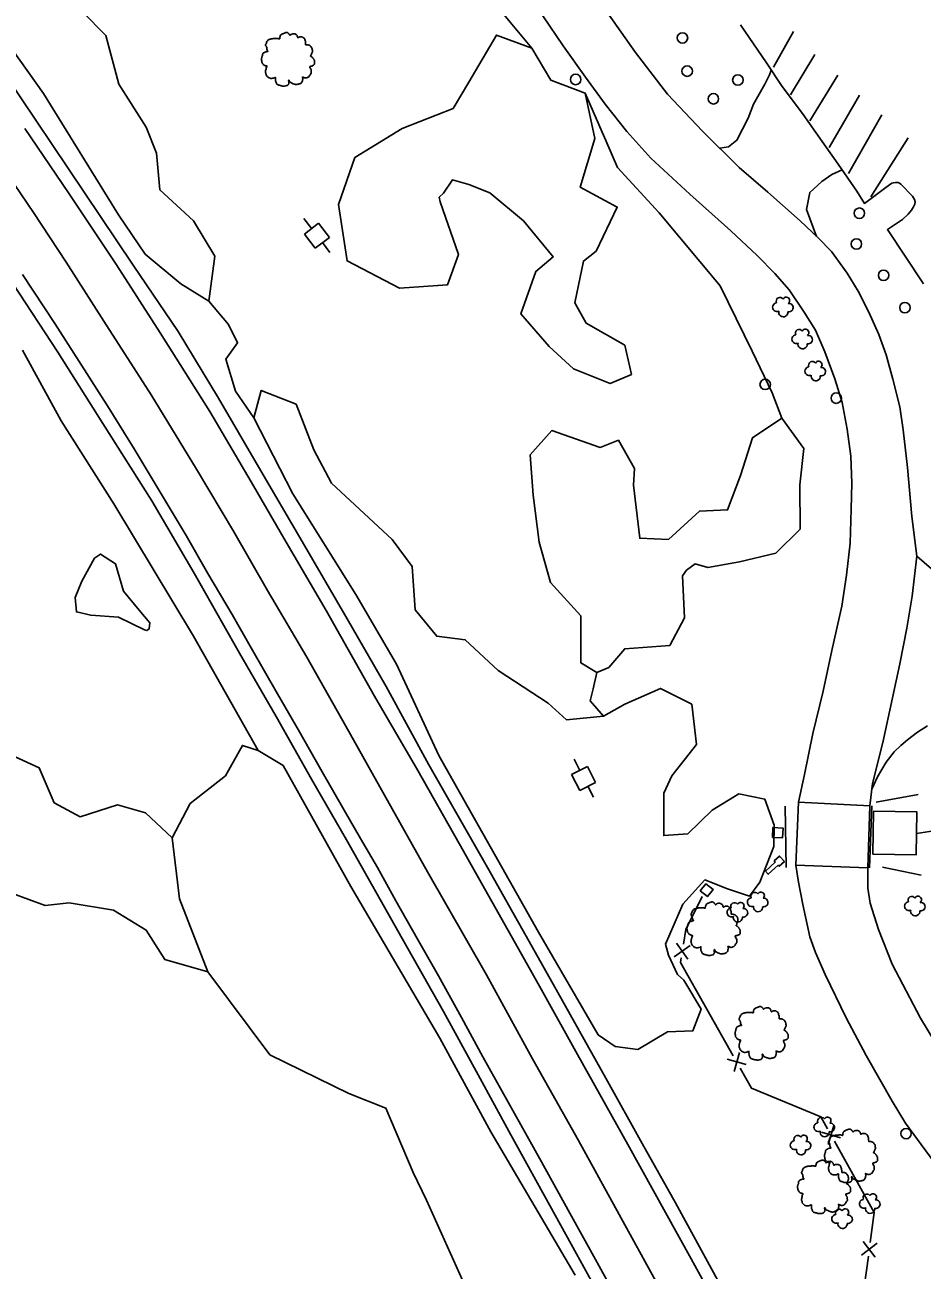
# Model space of a CAD drawing. Extents: x 2160437 to 2172832, y 205694 to 212444.
# Drawn here: x 2171518.5 to 2171775, y 206449.9 to 206806 of the extents above; entities that cross this region are included whole.
import ezdxf

# ---------------------------------------------------------------- set-up
doc = ezdxf.new("R2010")
doc.units = 0
for name, color, linetype in [('Default', 7, 'Continuous'), ('RD_EX_Bldg', 7, 'Continuous'), ('RD_EX_Bldg_Walls', 7, 'Continuous'), ('RD_EX_Conc', 7, 'Continuous'), ('RD_EX_Driveway', 7, 'Continuous'), ('RD_EX_Fence_Other', 7, 'Continuous'), ('RD_EX_LaneStripe', 7, 'Continuous'), ('RD_EX_Misc', 7, 'Continuous'), ('RD_EX_Parking_Paved', 7, 'Continuous'), ('RD_EX_Parking_Unpaved', 7, 'Continuous'), ('RD_EX_ParkingStripe', 7, 'Continuous'), ('RD_EX_Road', 7, 'Continuous'), ('RD_EX_Road_Post', 7, 'Continuous'), ('RD_EX_Road_PVMT_CHANGE', 7, 'Continuous'), ('RD_EX_UT', 7, 'Continuous'), ('RD_EX_VEG', 7, 'Continuous'), ('RD_EX_VEG_ShrubLine', 7, 'Continuous'), ('RD_EX_VEG_TreeLine', 7, 'Continuous')]:
    doc.layers.add(name, color=color, linetype=linetype)

# ---------------------------------------------------------------- blocks, each defined once
blk = doc.blocks.new('RD_EX_Fnce_Other')
at = {"layer": 'Default'}
for points in [[(-0.0417, -0.0417), (0.0417, 0.0417)], [(-0.0417, 0.0417), (0.0417, -0.0417)]]:
    blk.add_lwpolyline(points, dxfattribs=at)
blk = doc.blocks.new('POST')
at = {"layer": 'Default'}
for start, end in [(90, 270), (270, 90)]:
    blk.add_arc((0, 0), 0.0417, start, end, dxfattribs=at)
blk = doc.blocks.new('T2')
at = {"layer": 'RD_EX_VEG'}
for points in [[(0.05, 7.21), (-0.25, 7.24), (-0.57, 7.14), (-0.82, 7.04), (-1.05, 6.96), (-1.27, 6.86), (-1.57, 6.69), (-1.8, 6.49), (-1.92, 6.24), (-1.97, 6.01), (-2.02, 5.74), (-2.02, 5.56), (-2.15, 5.54), (-2.3, 5.56), (-2.55, 5.64), (-2.8, 5.64), (-3.05, 5.64), (-3.4, 5.61), (-3.75, 5.61), (-4.02, 5.56), (-4.35, 5.51), (-4.72, 5.39), (-5.07, 5.26), (-5.37, 5.01), (-5.62, 4.54), (-5.75, 4.19), (-5.9, 3.94), (-5.75, 3.49), (-5.57, 3.14), (-5.55, 2.94), (-5.47, 2.52), (-5.37, 2.29), (-5.25, 2.09), (-5.32, 2.07), (-5.7, 2.02), (-6, 1.92), (-6.42, 1.69), (-6.64, 1.47), (-6.74, 1.14), (-6.77, 0.79), (-6.87, 0.59), (-6.94, 0.32), (-6.97, 0.24), (-7.02, -0.08), (-6.92, -0.53), (-6.89, -0.88), (-6.77, -1.11), (-6.62, -1.28), (-6.44, -1.53), (-6.05, -1.76), (-5.72, -1.86), (-5.52, -1.88), (-5.7, -2.38), (-5.75, -2.73), (-5.87, -3.13), (-5.87, -3.21), (-5.92, -3.68), (-5.77, -4.01), (-5.7, -4.38), (-5.52, -4.61), (-5.25, -4.91), (-4.92, -5.13), (-4.42, -5.26), (-4.02, -5.23), (-3.45, -5.06), (-3.2, -4.98), (-3.22, -5.16), (-3.2, -5.53), (-3.2, -5.96), (-3.05, -6.28), (-2.95, -6.56), (-2.8, -6.81), (-2.47, -7.03), (-2.07, -7.11), (-1.65, -7.26), (-1.2, -7.33), (-0.7, -7.36), (-0.1, -7.21), (0.18, -7.08), (0.28, -6.91), (0.48, -6.53), (0.43, -6.31), (0.45, -5.71), (0.55, -5.88), (0.73, -6.23), (1.23, -6.53), (1.63, -6.71), (2.1, -6.86), (2.4, -6.93), (2.88, -6.86), (3.25, -6.78), (3.63, -6.66), (3.93, -6.38), (4.1, -6.11), (4.15, -5.83), (4.23, -5.46), (4.28, -5.28)], [(4.28, -5.28), (4.2, -5.11), (4.15, -4.86), (4.23, -4.88), (4.4, -4.93), (4.68, -5.06), (4.9, -5.13), (5.23, -5.11), (5.5, -5.01), (5.95, -4.73), (6.22, -4.26), (6.5, -3.86), (6.57, -3.53), (6.52, -3.31), (6.5, -2.81), (6.3, -2.56), (6.25, -2.43), (6.15, -2.03), (6.22, -1.98), (6.5, -1.93), (6.87, -1.81), (7.15, -1.68), (7.37, -1.51), (7.45, -1.28), (7.42, -0.88), (7.47, -0.48), (7.4, -0.33), (7.3, -0.18), (7.22, 0.02), (7.07, 0.17), (6.97, 0.32), (6.87, 0.42), (6.75, 0.57), (6.57, 0.69), (6.42, 0.74), (6.37, 0.89), (6.52, 1.09), (6.57, 1.19), (6.6, 1.42), (6.82, 1.77), (6.87, 2.17), (6.82, 2.59), (6.77, 2.87), (6.62, 3.14), (6.42, 3.39), (6.3, 3.56), (6.12, 3.69), (5.8, 3.81), (5.55, 3.86), (5.2, 3.86), (5, 3.91), (5.03, 3.96), (5.03, 4.11), (5.03, 4.39), (4.95, 4.84), (4.8, 5.34), (4.8, 5.36), (4.7, 5.61), (4.48, 5.81), (4.3, 5.91), (4.1, 6.04), (3.85, 6.06), (3.55, 6.06), (3.28, 6.01), (3.08, 5.91), (2.9, 5.79), (2.83, 5.94), (2.73, 6.24), (2.68, 6.39), (2.53, 6.56), (2.3, 6.76), (1.85, 6.89), (1.23, 6.81), (0.93, 6.61), (0.78, 6.44), (0.73, 6.56), (0.53, 6.76), (0.43, 6.94), (0.25, 7.06), (0.1, 7.16), (0, 7.21)]]:
    blk.add_spline(points, degree=3, dxfattribs=at)
blk = doc.blocks.new('PP')
at = {"layer": 'RD_EX_UT'}
for p, q in [((2.49, 2.51), (-2.51, 2.51)), ((-2.51, 2.51), (-2.51, -2.49)), ((2.49, -2.49), (2.49, 2.51)), ((-5.94, -0.05), (-2.47, -0.05)), ((-2.51, -2.49), (2.49, -2.49)), ((2.42, -0.05), (6.06, -0.05))]:
    blk.add_line(p, q, dxfattribs=at)

msp = doc.modelspace()

# ---------------------------------------------------------------- linework, layer by layer
at = {"layer": 'RD_EX_Bldg'}
msp.add_lwpolyline([(2171760.91, 206568.88), (2171761.09, 206581.13), (2171773.51, 206580.95), (2171773.33, 206568.69)], close=True, dxfattribs=at)
at = {"layer": 'RD_EX_Bldg_Walls'}
msp.add_lwpolyline([(2171773.42, 206574.72), (2171780.82, 206575.92), (2171782.58, 206577.29), (2171796.64, 206589.31)], dxfattribs=at)
at = {"layer": 'RD_EX_Conc'}
msp.add_lwpolyline([(2171759.98, 206564.95), (2171760.62, 206582.63)], dxfattribs=at)
at = {"layer": 'RD_EX_Driveway'}
for points in [[(2171760.12, 206582.65), (2171739.72, 206583.7)], [(2171759.48, 206564.97), (2171738.96, 206565.69)]]:
    msp.add_lwpolyline(points, dxfattribs=at)
at = {"layer": 'RD_EX_Fence_Other'}
for points in [[(2171706.78, 206543.09), (2171707.49, 206547.32), (2171712.11, 206556.69)], [(2171721.04, 206511.16), (2171705.91, 206537.86), (2171706.12, 206539.15)], [(2171748.01, 206490.27), (2171746.11, 206493.67), (2171726.28, 206501.9), (2171723.01, 206507.68)], [(2171760.2, 206457.81), (2171761.34, 206466.34), (2171749.95, 206486.77)], [(2171770.01, 206425.01), (2171758.49, 206445.01), (2171759.67, 206453.84)]]:
    msp.add_lwpolyline(points, dxfattribs=at)
at = {"layer": 'RD_EX_LaneStripe'}
msp.add_lwpolyline([(2171700.51, 206443.79), (2171688.38, 206465.77), (2171676.78, 206486.9), (2171663.65, 206510.26), (2171650.51, 206534.34), (2171633.64, 206563.75), (2171621.3, 206585.68), (2171610.28, 206605.43), (2171599.09, 206625.15), (2171587.88, 206644.28), (2171578.13, 206661.18), (2171567.58, 206678.98), (2171554.6, 206700.23), (2171541.1, 206721.33), (2171530.3, 206738.13), (2171520.98, 206752.42), (2171510.03, 206768.38)], dxfattribs=at)
at = {"layer": 'RD_EX_Misc'}
for points in [[(2171732.24, 206573.64), (2171735.11, 206573.48), (2171735.26, 206576.28), (2171732.39, 206576.43)], [(2171730.21, 206564.01), (2171733.04, 206566.58), (2171732.75, 206566.9), (2171734.27, 206568.28), (2171735.64, 206566.76), (2171734.14, 206565.4), (2171733.87, 206565.69), (2171731.02, 206563.11)], [(2171711.58, 206558.37), (2171713.66, 206556.69), (2171715.3, 206558.72), (2171713.22, 206560.4)]]:
    msp.add_lwpolyline(points, close=True, dxfattribs=at)
at = {"layer": 'RD_EX_Parking_Paved'}
for points in [[(2171723.15, 206806.04), (2171730.51, 206795.22), (2171734.83, 206788.69), (2171741, 206780.43), (2171746.44, 206772.69), (2171751.01, 206766.23), (2171756.33, 206758.45), (2171758.54, 206754.98), (2171764.69, 206759.48), (2171766.4, 206760.77), (2171766.84, 206760.89), (2171767.4, 206760.96), (2171767.8, 206760.97), (2171768.2, 206760.91), (2171768.57, 206760.73), (2171768.92, 206760.48), (2171772.25, 206757), (2171772.88, 206756.1), (2171773.03, 206755.44), (2171772.94, 206754.79), (2171772.6, 206754.02), (2171772.02, 206753.01), (2171771.06, 206751.86), (2171769.46, 206750.4), (2171765.1, 206747.5), (2171775.4, 206732)], [(2171777.73, 206650.47), (2171773.55, 206654.05)], [(2171760.65, 206587.44), (2171762.3, 206590.97), (2171764.75, 206595.13), (2171767.03, 206598.11), (2171768.97, 206599.89), (2171770.8, 206601.56), (2171773.69, 206603.7), (2171776.54, 206605.59)]]:
    msp.add_lwpolyline(points, dxfattribs=at)
at = {"layer": 'RD_EX_Parking_Unpaved'}
for points in [[(2171717.18, 206770.78), (2171719.72, 206771.17), (2171722.06, 206773.05), (2171725.34, 206779.37), (2171726.84, 206783.35), (2171730.06, 206789.1), (2171731.37, 206791.73), (2171731.92, 206793.1)], [(2171744.83, 206745.52), (2171741.97, 206753.21), (2171742.94, 206758.09), (2171746.31, 206761.27), (2171749.2, 206763.21), (2171752.14, 206764.57)]]:
    msp.add_lwpolyline(points, dxfattribs=at)
at = {"layer": 'RD_EX_ParkingStripe'}
for points in [[(2171732.52, 206793.97), (2171738.29, 206804.19)], [(2171737.44, 206786), (2171744.4, 206797.6)], [(2171742.92, 206778.55), (2171750.95, 206791.69)], [(2171748.41, 206770.99), (2171757.16, 206785.93)], [(2171754, 206763.55), (2171763.52, 206780.32)], [(2171760.35, 206756.89), (2171771.07, 206773.72)]]:
    msp.add_lwpolyline(points, dxfattribs=at)
at = {"layer": 'RD_EX_Road'}
for points in [[(2171666.56, 206808.59), (2171672.42, 206800.07), (2171678.82, 206791.09), (2171684.43, 206783.35), (2171690.62, 206775.55), (2171697.52, 206767.88), (2171708.58, 206757.59), (2171720.38, 206747.13), (2171727.89, 206740.12), (2171732.9, 206734.95), (2171736.98, 206730.25), (2171741.28, 206723.9), (2171744.56, 206718.69), (2171747.21, 206712.52), (2171750.12, 206704.78), (2171752.16, 206698), (2171753.6, 206690.36), (2171754.6, 206682.66), (2171754.98, 206674.99), (2171754.76, 206667.55), (2171754.44, 206657.8), (2171753.42, 206648.64), (2171752.08, 206639.81), (2171749.19, 206627.08), (2171746.77, 206615.47), (2171743.79, 206603.38), (2171741.37, 206591.64), (2171739.72, 206583.7), (2171738.96, 206565.69), (2171739.73, 206560.81), (2171740.93, 206554.49), (2171742.94, 206545.17), (2171744.55, 206540.72), (2171747.29, 206534.43), (2171753.34, 206522.02), (2171758.99, 206511.24), (2171766.43, 206498.22), (2171770.24, 206491.87), (2171782.98, 206474.64)], [(2171785.24, 206504.29), (2171774.6, 206521.9), (2171766.45, 206537.36), (2171762.56, 206547.33), (2171760.16, 206554.85), (2171759.48, 206559.13), (2171759.48, 206564.97), (2171760.12, 206582.65), (2171760.83, 206589.1), (2171763.78, 206600.8), (2171766.6, 206613.57), (2171768.69, 206623.25), (2171770.64, 206633.44), (2171772.17, 206642.67), (2171773.55, 206654.05), (2171772.04, 206665.4), (2171770.86, 206679.43), (2171769.62, 206690.21), (2171768.64, 206696.75), (2171766.67, 206704.72), (2171764.74, 206711.63), (2171762.67, 206717.5), (2171759.82, 206723.82), (2171756.7, 206729.9), (2171753.59, 206735.01), (2171749.12, 206741.19), (2171745.3, 206745.08), (2171740.2, 206749.96), (2171730.88, 206758.16), (2171722.77, 206765.27), (2171712.29, 206775.6), (2171702.27, 206786.23), (2171693.05, 206798.09), (2171684.89, 206809.77)], [(2171512.91, 206791.83), (2171526.36, 206771.85), (2171549.48, 206737.27), (2171562.36, 206718.34), (2171573.88, 206699.28), (2171585.29, 206679.66), (2171597.83, 206658.25), (2171610.65, 206636.15), (2171621.84, 206616.78), (2171634.03, 206594.36), (2171650.78, 206564.99), (2171669.51, 206531.62), (2171684.61, 206504.74), (2171695.04, 206486.07), (2171704.52, 206469.09), (2171714.82, 206450.19), (2171724.5, 206432.33)], [(2171726.65, 206420.94), (2171709.03, 206453.07), (2171690.88, 206485.8), (2171676.48, 206511.57), (2171666.09, 206530.27), (2171661.36, 206538.68), (2171642.71, 206571.85), (2171630.86, 206592.79), (2171618.51, 206614.06), (2171604.65, 206638.57), (2171593.22, 206658.1), (2171583.22, 206675.35), (2171571.36, 206695.48), (2171557.23, 206717.98), (2171544.75, 206737.43), (2171531.02, 206758.02), (2171518.51, 206776.42)], [(2171689.07, 206439.41), (2171682.16, 206452.06), (2171674.32, 206466.16), (2171665.77, 206481.71), (2171656.68, 206497.88), (2171649.48, 206510.84), (2171643.38, 206522.12), (2171636.82, 206534.05), (2171630.72, 206544.75), (2171624.61, 206555.48), (2171619.29, 206565.04), (2171614.49, 206573.33), (2171609.8, 206581.46), (2171603.13, 206593.08), (2171603.13, 206593.08), (2171597.06, 206603.85), (2171590.72, 206614.74), (2171583.33, 206627.65), (2171577.81, 206637.42), (2171570.85, 206649.14), (2171564.61, 206659.97), (2171557.22, 206672.39), (2171549.73, 206684.75), (2171542.59, 206696.32), (2171534.04, 206709.78), (2171527.08, 206720.58), (2171517.87, 206734.66)], [(2171689.86, 206429.77), (2171676.21, 206454.51), (2171657.46, 206488.58), (2171648.09, 206505.77), (2171638.22, 206523.82), (2171626.36, 206544.69), (2171610.5, 206572.96), (2171600.48, 206590.26), (2171590.36, 206608.23), (2171579.88, 206626.33), (2171566.96, 206649.19), (2171554.84, 206669.92), (2171540.82, 206691.99), (2171527.92, 206712.47), (2171515.11, 206732.03)]]:
    msp.add_lwpolyline(points, dxfattribs=at)
at = {"layer": 'RD_EX_Road_PVMT_CHANGE'}
for points in [[(2171760.12, 206582.65), (2171739.72, 206583.7)], [(2171759.48, 206564.97), (2171738.96, 206565.69)]]:
    msp.add_lwpolyline(points, dxfattribs=at)
at = {"layer": 'RD_EX_VEG'}
for points in [[(2171773.86, 206585.91), (2171761.91, 206583.76)], [(2171736.2, 206565.06), (2171735.87, 206582.59)], [(2171774.78, 206562.81), (2171763.73, 206565.17)]]:
    msp.add_lwpolyline(points, dxfattribs=at)
for centre, radius, start, end in [((2171733.54, 206725.3), 1.26, 96.4518, 294.734), ((2171734.38, 206727.01), 1.08, 34.9763, 204.756), ((2171736.15, 206727.16), 0.995, 308.7626, 152.0467), ((2171736.94, 206725.18), 1.22, 256.5667, 98.1046), ((2171735.35, 206723.86), 1.32, 166.8827, 5.7589), ((2171739.05, 206716.14), 1.26, 96.4518, 294.734), ((2171739.89, 206717.85), 1.08, 34.9763, 204.756), ((2171741.66, 206718), 0.995, 308.7626, 152.0467), ((2171742.45, 206716.02), 1.22, 256.5667, 98.1046), ((2171740.86, 206714.7), 1.32, 166.8827, 5.7589), ((2171743.64, 206708.69), 1.08, 34.9763, 204.756), ((2171745.41, 206708.84), 0.995, 308.7626, 152.0467), ((2171742.8, 206706.98), 1.26, 96.4518, 294.734), ((2171744.61, 206705.54), 1.32, 166.8827, 5.7589), ((2171746.2, 206706.86), 1.22, 256.5667, 98.1046), ((2171726.33, 206555.14), 1.26, 96.4518, 294.734), ((2171727.17, 206556.85), 1.08, 34.9763, 204.756), ((2171728.94, 206557), 0.995, 308.7626, 152.0467), ((2171729.73, 206555.02), 1.22, 256.5667, 98.1046), ((2171771.25, 206553.96), 1.26, 96.4518, 294.734), ((2171772.09, 206555.67), 1.08, 34.9763, 204.756), ((2171773.86, 206555.82), 0.995, 308.7626, 152.0467), ((2171720.54, 206552.19), 1.26, 96.4518, 294.734), ((2171721.38, 206553.9), 1.08, 34.9763, 204.756), ((2171723.15, 206554.05), 0.995, 308.7626, 152.0467), ((2171723.94, 206552.07), 1.22, 256.5667, 98.1046), ((2171728.14, 206553.7), 1.32, 166.8827, 5.7589), ((2171773.06, 206552.52), 1.32, 166.8827, 5.7589), ((2171774.65, 206553.84), 1.22, 256.5667, 98.1046), ((2171722.35, 206550.75), 1.32, 166.8827, 5.7589), ((2171745.37, 206490.78), 1.26, 96.4518, 294.734), ((2171746.21, 206492.49), 1.08, 34.9763, 204.756), ((2171747.98, 206492.64), 0.995, 308.7626, 152.0467), ((2171748.77, 206490.66), 1.22, 256.5667, 98.1046), ((2171739.44, 206487.32), 1.08, 34.9763, 204.756), ((2171741.21, 206487.47), 0.995, 308.7626, 152.0467), ((2171747.18, 206489.34), 1.32, 166.8827, 5.7589), ((2171738.6, 206485.61), 1.26, 96.4518, 294.734), ((2171740.41, 206484.17), 1.32, 166.8827, 5.7589), ((2171742, 206485.49), 1.22, 256.5667, 98.1046), ((2171758.38, 206468.86), 1.26, 96.4518, 294.734), ((2171759.22, 206470.57), 1.08, 34.9763, 204.756), ((2171760.99, 206470.72), 0.995, 308.7626, 152.0467), ((2171761.78, 206468.74), 1.22, 256.5667, 98.1046), ((2171751.3, 206466.25), 1.08, 34.9763, 204.756), ((2171753.07, 206466.4), 0.995, 308.7626, 152.0467), ((2171760.19, 206467.42), 1.32, 166.8827, 5.7589), ((2171750.46, 206464.54), 1.26, 96.4518, 294.734), ((2171752.27, 206463.1), 1.32, 166.8827, 5.7589), ((2171753.86, 206464.42), 1.22, 256.5667, 98.1046)]:
    msp.add_arc(centre, radius, start, end, dxfattribs=at)
at = {"layer": 'RD_EX_VEG_ShrubLine'}
for points in [[(2171620.46, 206870.01), (2171626.14, 206862.16), (2171629.29, 206857.61), (2171635.47, 206849.2), (2171638.76, 206833.58), (2171647.1, 206819.16), (2171657.23, 206806.8), (2171663.43, 206799.35)], [(2171678.71, 206786.55), (2171684.86, 206772.27), (2171687.96, 206765.29), (2171699.81, 206752.24), (2171717.26, 206731.39), (2171726.43, 206712.73), (2171732.16, 206700.79), (2171734.92, 206693.54)], [(2171584.02, 206693.69), (2171578.73, 206701.25), (2171576, 206710.42), (2171579.33, 206715.09), (2171576.72, 206720.35), (2171571.12, 206726.99)], [(2171517.89, 206713.02), (2171528.89, 206692.76), (2171543.95, 206669.04), (2171566.74, 206631.19), (2171585.18, 206598.54)], [(2171683.97, 206608.36), (2171680.17, 206612.67), (2171681.02, 206616.13), (2171682, 206620.81)], [(2171560.61, 206573.49), (2171553.02, 206580.63), (2171544.98, 206582.94), (2171534.3, 206579.5), (2171526.94, 206583.53), (2171522.66, 206593.53), (2171514.53, 206597.27)], [(2171514.99, 206557.55), (2171524.37, 206554.2), (2171531.22, 206554.9), (2171543.87, 206552.83), (2171553.24, 206547.13), (2171558.56, 206538.68), (2171570.86, 206535.16)]]:
    msp.add_lwpolyline(points, dxfattribs=at)
msp.add_lwpolyline([(2171552.76, 206632.99), (2171553.42, 206632.8), (2171554.06, 206633.25), (2171554.22, 206635), (2171551.19, 206638.65), (2171546.7, 206644.03), (2171544.45, 206651.92), (2171540.14, 206654.65), (2171538.43, 206653.51), (2171534.77, 206646.95), (2171532.92, 206642.23), (2171533.27, 206638.11), (2171537.35, 206637.2), (2171545.33, 206636.63)], close=True, dxfattribs=at)
at = {"layer": 'RD_EX_VEG_TreeLine'}
for points in [[(2171511.99, 206842.94), (2171520.5, 206840.52), (2171527.7, 206830.15), (2171528.32, 206816.61), (2171541.71, 206802.96), (2171545.38, 206789.09), (2171553.16, 206776.74), (2171556.19, 206769.36), (2171557.13, 206758.87), (2171566.72, 206749.97), (2171572.79, 206739.91), (2171571.12, 206726.99), (2171563.14, 206731.95), (2171552.95, 206740.48), (2171545.28, 206751.71), (2171523.82, 206786.39), (2171501.41, 206818.08)], [(2171647.96, 206437.46), (2171633.35, 206469.85), (2171629.53, 206477.81), (2171621.72, 206496.15), (2171611.1, 206500.4), (2171588.58, 206511.4), (2171570.86, 206535.16), (2171562.71, 206556.11), (2171560.61, 206573.49), (2171565.77, 206583.31), (2171575.85, 206591.29), (2171580.7, 206599.96), (2171585.18, 206598.54), (2171592.36, 206594.17), (2171611.74, 206559.59), (2171637.13, 206516.26), (2171651.74, 206489.44), (2171675.84, 206448.42)]]:
    msp.add_lwpolyline(points, dxfattribs=at)
for points in [[(2171637.21, 206755.39), (2171642.48, 206740.35), (2171639.37, 206731.73), (2171625.67, 206730.76), (2171610.64, 206738.53), (2171608.21, 206754.62), (2171612.9, 206768.07), (2171626.36, 206776.42), (2171640.95, 206782.1), (2171645.49, 206789.64), (2171653.4, 206803.11), (2171663.43, 206799.35), (2171668.85, 206790.22), (2171678.71, 206786.55), (2171681.48, 206773.51), (2171677.23, 206759.64), (2171687.85, 206753.9), (2171681.83, 206741.27), (2171678.18, 206738.46), (2171675.7, 206726.56), (2171679.01, 206720.76), (2171690, 206714.42), (2171691.92, 206706.05), (2171685.83, 206703.51), (2171675.35, 206707.69), (2171668.45, 206714.07), (2171660.33, 206723.37), (2171664.63, 206735.5), (2171669.54, 206739.66), (2171661.03, 206749.99), (2171651.47, 206758.02), (2171645.48, 206760.35), (2171640.75, 206761.67), (2171638.17, 206757.94), (2171636.99, 206756.77)], [(2171706.93, 206532.79), (2171711.89, 206524.52), (2171709.48, 206518.35), (2171702.28, 206518.03), (2171693.75, 206512.98), (2171687.29, 206513.81), (2171682.4, 206517.13), (2171665.37, 206546.56), (2171636.87, 206597.09), (2171624.73, 206623.21), (2171613.13, 206643.09), (2171595.16, 206671.88), (2171584.02, 206693.69), (2171586.11, 206701.49), (2171596.06, 206697.55), (2171601.18, 206684.51), (2171606.18, 206674.93), (2171623.57, 206658.81), (2171629.21, 206651.08), (2171630.13, 206638.68), (2171636.29, 206631.15), (2171644.4, 206630.19), (2171653.82, 206621.37), (2171668.11, 206612.01), (2171673.4, 206607.23), (2171683.97, 206608.36), (2171690.03, 206611.77), (2171700.22, 206616.27), (2171709.24, 206611.7), (2171710.57, 206600.18), (2171703.47, 206591.26), (2171701.19, 206586.32), (2171701.16, 206574.15), (2171708.01, 206574.63), (2171715, 206581.46), (2171722.67, 206586.06), (2171730.11, 206584.56), (2171732.7, 206577.17), (2171732.64, 206571), (2171728.62, 206560.87), (2171725.71, 206556.86), (2171719.38, 206558.92), (2171712.87, 206561.49), (2171706.66, 206554.51), (2171701.64, 206543.13), (2171702.53, 206539.94), (2171705.14, 206534.47)], [(2171706.48, 206648.46), (2171707.13, 206636.4), (2171702.87, 206628.53), (2171690.03, 206627.59), (2171685.43, 206622.22), (2171682, 206620.81), (2171677.48, 206623.53), (2171677.47, 206637), (2171668.82, 206646.54), (2171665.58, 206658.09), (2171663.84, 206671.5), (2171662.94, 206683.03), (2171669.15, 206690.01), (2171682.95, 206685.16), (2171688.19, 206687.24), (2171692.79, 206679.13), (2171692.52, 206674.35), (2171694.31, 206659.19), (2171702.49, 206658.85), (2171711.36, 206666.96), (2171719.43, 206667.31), (2171723.11, 206677.16), (2171726.58, 206687.97), (2171734.92, 206693.54), (2171741.2, 206684.88), (2171740.06, 206674.5), (2171740.21, 206661.81), (2171733.21, 206654.98), (2171722.86, 206652.47), (2171713.79, 206650.87), (2171710.19, 206651.88), (2171707.65, 206650.06)]]:
    msp.add_lwpolyline(points, close=True, dxfattribs=at)

# ---------------------------------------------------------------- block references
at = {"layer": 'RD_EX_Fence_Other'}
for p, xscale, yscale, rotation in [((2171706.45, 206541.12), 48, 48.00000000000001, 80.499765), ((2171722.03, 206509.42), 48, 47.99999999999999, 119.53602800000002), ((2171748.98, 206488.52), 48, 47.99999999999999, 119.141358), ((2171759.93, 206455.83), 48.00000000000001, 47.99999999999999, 82.36861)]:
    msp.add_blockref('RD_EX_Fnce_Other', p, dxfattribs=dict(at, xscale=xscale, yscale=yscale, rotation=rotation))
at = {"layer": 'RD_EX_Road_Post', "xscale": 36, "yscale": 36}
for p in [(2171706.52, 206802.3), (2171707.86, 206792.82), (2171675.98, 206790.43), (2171722.35, 206790.27), (2171715.36, 206784.9), (2171757.09, 206752.17), (2171756.24, 206743.37), (2171764.01, 206734.41), (2171770.11, 206725.16), (2171730.17, 206703.21), (2171750.48, 206699.28), (2171770.44, 206488.92)]:
    msp.add_blockref('POST', p, dxfattribs=at)
at = {"layer": 'RD_EX_UT', "xscale": 1.0199999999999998, "yscale": 1.02}
for p, rotation in [((2171602.03, 206745.74), 127.451365), ((2171678.27, 206590.51), 116.74615100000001)]:
    msp.add_blockref('PP', p, dxfattribs=dict(at, rotation=rotation))
at = {"layer": 'RD_EX_VEG', "xscale": 1.0499999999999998, "yscale": 1.0499999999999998}
for p in [(2171593.52, 206796.25), (2171715.17, 206547.58), (2171728.9, 206517.67), (2171754.46, 206482.6), (2171746.76, 206473.75)]:
    msp.add_blockref('T2', p, dxfattribs=at)

doc.saveas('drawing.dxf')
